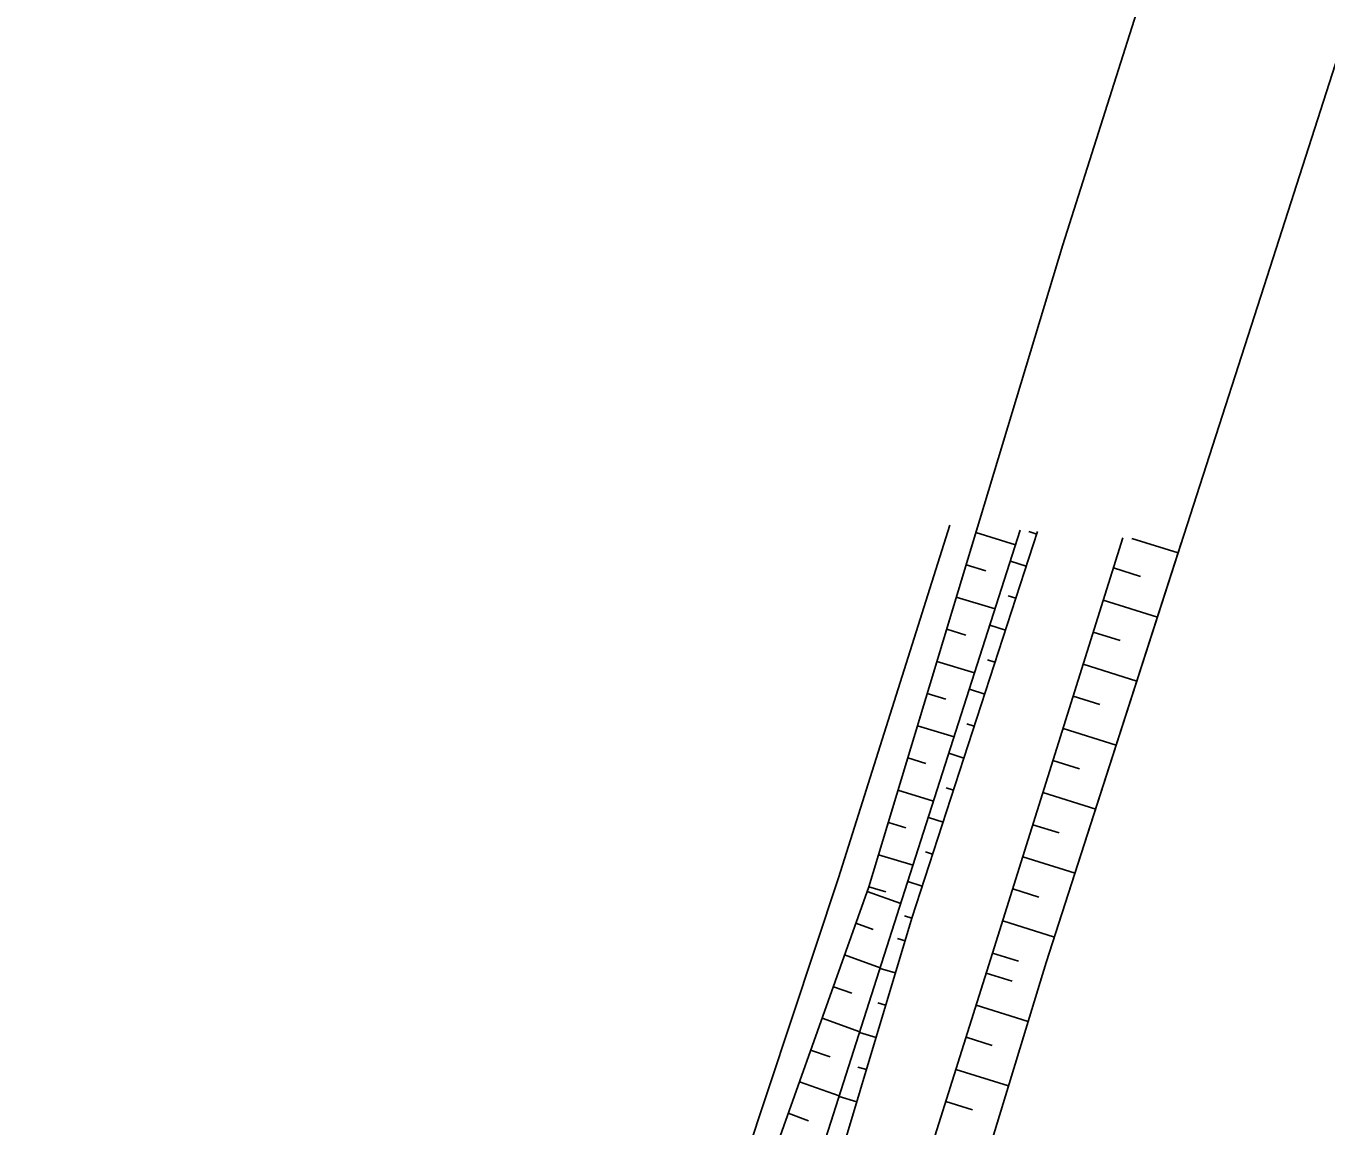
# Model space of a CAD drawing. Extents: x -583721 to -583071, y -1166145 to -1165065.
# Drawn here: x -583230.3 to -583153, y -1165485.2 to -1165419.8 of the extents above; entities that cross this region are included whole.
import ezdxf

# ---------------------------------------------------------------- set-up
doc = ezdxf.new("R2010")
doc.units = 0
for name, color, linetype in [('01_DOPRAVA', 7, 'Continuous'), ('_Rozpiska', 7, 'Continuous'), ('Kabel_navrh', 7, 'Continuous'), ('Popis cest', 7, 'Continuous'), ('Popis PP', 7, 'Continuous'), ('Rámy', 7, 'Continuous')]:
    doc.layers.add(name, color=color, linetype=linetype)

msp = doc.modelspace()

# ---------------------------------------------------------------- linework, layer by layer
at = {"layer": '01_DOPRAVA'}
for points in [[(-583184.72, -1165523.62), (-583182.81, -1165517.68), (-583176.05, -1165496.65), (-583169.59, -1165475.46), (-583156.46, -1165434.65), (-583140.6, -1165385.28), (-583136.518, -1165371.955)], [(-583163.57, -1165416.9), (-583168.61, -1165432.78), (-583180.14, -1165470.95), (-583187.62, -1165491.96), (-583193.05, -1165509.63), (-583194.86, -1165515.1)]]:
    msp.add_lwpolyline(points, dxfattribs=at)
at = {"layer": '_Rozpiska'}
for points in [[(-583173.78, -1165449.89), (-583171.41, -1165450.61)], [(-583170.16, -1165449.99), (-583170.63, -1165449.83)], [(-583164.511, -1165450.234), (-583161.75, -1165451.1)], [(-583174.36, -1165451.8), (-583173.19, -1165452.16)], [(-583170.78, -1165451.89), (-583171.72, -1165451.58)], [(-583165.6, -1165451.99), (-583163.98, -1165452.5)], [(-583171.4, -1165453.79), (-583171.86, -1165453.64)], [(-583174.94, -1165453.72), (-583172.63, -1165454.42)], [(-583166.2, -1165453.9), (-583162.98, -1165454.91)], [(-583175.51, -1165455.63), (-583174.38, -1165455.98)], [(-583172.02, -1165455.69), (-583172.94, -1165455.39)], [(-583166.8, -1165455.81), (-583165.19, -1165456.31)], [(-583172.64, -1165457.6), (-583173.09, -1165457.45)], [(-583176.09, -1165457.55), (-583173.85, -1165458.23)], [(-583167.4, -1165457.71), (-583164.2, -1165458.72)], [(-583176.67, -1165459.46), (-583175.56, -1165459.8)], [(-583173.25, -1165459.5), (-583174.16, -1165459.2)], [(-583167.99, -1165459.62), (-583166.4, -1165460.12)], [(-583177.25, -1165461.38), (-583175.07, -1165462.04)], [(-583173.87, -1165461.4), (-583174.32, -1165461.25)], [(-583168.59, -1165461.53), (-583165.43, -1165462.52)], [(-583177.83, -1165463.29), (-583176.75, -1165463.62)], [(-583174.49, -1165463.3), (-583175.38, -1165463.01)], [(-583169.19, -1165463.44), (-583167.62, -1165463.93)], [(-583178.41, -1165465.21), (-583176.29, -1165465.85)], [(-583175.11, -1165465.2), (-583175.55, -1165465.06)], [(-583169.79, -1165465.35), (-583166.65, -1165466.33)], [(-583178.98, -1165467.12), (-583177.94, -1165467.44)], [(-583175.73, -1165467.1), (-583176.6, -1165466.82)], [(-583170.39, -1165467.26), (-583168.83, -1165467.75)], [(-583179.56, -1165469.04), (-583177.51, -1165469.66)], [(-583176.35, -1165469.01), (-583176.78, -1165468.87)], [(-583170.99, -1165469.16), (-583167.88, -1165470.14)], [(-583176.97, -1165470.91), (-583177.82, -1165470.63)], [(-583180.24, -1165471.23), (-583178.24, -1165471.95)], [(-583180.14, -1165470.95), (-583179.13, -1165471.26)], [(-583171.58, -1165471.07), (-583170.04, -1165471.56)], [(-583177.59, -1165472.81), (-583178.01, -1165472.67)], [(-583172.18, -1165472.98), (-583169.1, -1165473.95)], [(-583180.91, -1165473.12), (-583179.88, -1165473.49)], [(-583177.99, -1165474.16), (-583178.43, -1165474.03)], [(-583181.58, -1165475), (-583179.46, -1165475.76)], [(-583172.78, -1165474.89), (-583171.25, -1165475.37)], [(-583178.57, -1165476.07), (-583179.47, -1165475.8)], [(-583173.16, -1165476.08), (-583171.62, -1165476.57)], [(-583182.25, -1165476.89), (-583181.16, -1165477.28)], [(-583179.14, -1165477.99), (-583179.61, -1165477.85)], [(-583173.76, -1165477.99), (-583170.66, -1165478.97)], [(-583182.92, -1165478.77), (-583180.68, -1165479.57)], [(-583179.71, -1165479.91), (-583180.69, -1165479.61)], [(-583174.36, -1165479.9), (-583172.8, -1165480.39)], [(-583183.6, -1165480.66), (-583182.44, -1165481.07)], [(-583180.28, -1165481.82), (-583180.79, -1165481.67)], [(-583174.96, -1165481.81), (-583171.83, -1165482.79)], [(-583184.27, -1165482.54), (-583181.9, -1165483.38)], [(-583180.86, -1165483.74), (-583181.91, -1165483.42)], [(-583175.56, -1165483.71), (-583173.98, -1165484.21)], [(-583184.94, -1165484.42), (-583183.72, -1165484.86)]]:
    msp.add_lwpolyline(points, dxfattribs=at)
at = {"layer": 'Kabel_navrh'}
msp.add_lwpolyline([(-583175.319, -1165449.443), (-583181.94, -1165470.41), (-583188.9, -1165491.39), (-583194.56, -1165508.91), (-583207.56, -1165548.63), (-583212.15, -1165563.51), (-583221.98, -1165598.06), (-583224.87, -1165608.46), (-583227.16, -1165617.88), (-583229.21, -1165629.48), (-583230.26, -1165654.06)], dxfattribs=at)
at = {"layer": 'Popis cest'}
for points in [[(-583228.99, -1165653.07), (-583228.87, -1165641.09), (-583228.11, -1165629.9), (-583226.18, -1165618.27), (-583220.81, -1165598.53), (-583210.74, -1165564.34), (-583206.27, -1165549.49), (-583193.05, -1165509.63), (-583187.62, -1165491.96), (-583180.14, -1165470.95), (-583173.68, -1165449.563)], [(-583161.544, -1165450.451), (-583169.59, -1165475.46), (-583176.05, -1165496.65)]]:
    msp.add_lwpolyline(points, dxfattribs=at)
at = {"layer": 'Popis PP'}
for points in [[(-583170.104, -1165449.824), (-583177.59, -1165472.81), (-583183.72, -1165493.32), (-583189.54, -1165511.52), (-583201.76, -1165551.48), (-583206.07, -1165564.92), (-583216.52, -1165599.19), (-583221.45, -1165616.65), (-583223.99, -1165630.74), (-583225.18, -1165652.54), (-583225.28, -1165659.24), (-583225.23, -1165664)], [(-583220.15, -1165659.61), (-583219.96, -1165653.11), (-583219.97, -1165648.1), (-583219.57, -1165643.1), (-583218.09, -1165630.97), (-583215.53, -1165617.89), (-583214.66, -1165612.9), (-583211.33, -1165600.33), (-583206.01, -1165581.38), (-583200.39, -1165564.2), (-583196.56, -1165552.55), (-583195.08, -1165547.77), (-583192.01, -1165536.91), (-583188.64, -1165525.84), (-583184.8, -1165513.4), (-583179.16, -1165495.16), (-583172.78, -1165474.89), (-583165.038, -1165450.195)]]:
    msp.add_lwpolyline(points, dxfattribs=at)
at = {"layer": 'Rámy'}
msp.add_lwpolyline([(-583171.133, -1165449.749), (-583178.31, -1165472.16), (-583184.97, -1165493.01), (-583190.34, -1165511.2), (-583202.91, -1165551.09), (-583207.05, -1165564.64), (-583217.53, -1165598.97), (-583222.81, -1165617.33), (-583225.6, -1165630.49), (-583226.96, -1165652.83), (-583227.01, -1165657.21), (-583226.1, -1165658.69), (-583225.6, -1165663.97)], dxfattribs=at)

doc.saveas('drawing.dxf')
